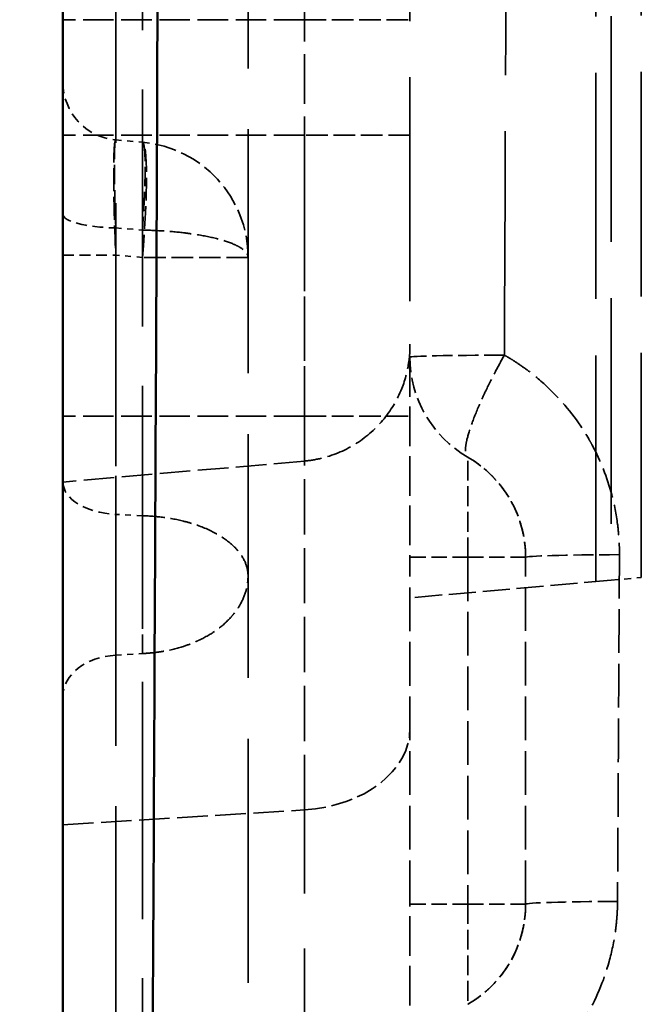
# Model space of a CAD drawing. Header units: millimetres. Extents: x 3367 to 6255, y 2001 to 4216.
# Tile 618 of 656: x 5366 to 5377, y 3879 to 3896. Entities that reach past the tile are written whole.
import ezdxf

# ---------------------------------------------------------------- set-up
doc = ezdxf.new("R2010")
doc.units = ezdxf.units.MM
doc.linetypes.add('DASHED', pattern=[0.2067, 0.1654, -0.0413])
for name, color, linetype, lineweight in [('AM_5', 3, 'Continuous', 25), ('Sichtbare Kanten(DIN)', 7, 'Continuous', 50), ('Sichtbare tangentiale Kanten(DIN)', 7, 'Continuous', 50), ('Verdeckte Kanten(DIN)', 7, 'DASHED', 35), ('Verdeckte tangentiale Kanten(DIN)', 7, 'DASHED', 35)]:
    doc.layers.add(name, color=color, linetype=linetype, lineweight=lineweight)
doc.styles.get("Standard").update_dxf_attribs({"font": 'ISOCP.SHX'})
doc.dimstyles.new('Standard$0', dxfattribs={"dimtxt": 0.18, "dimasz": 0.18, "dimexe": 0.18, "dimexo": 0.0625, "dimgap": 0.09, "dimtad": 0, "dimtih": 1, "dimtoh": 1, "dimdec": 4, "dimzin": 0, "dimdsep": 46, "dimtxsty": 'STANDARD', "dimcen": 0.09, "dimadec": 0, "dimazin": 0, "dimtfac": 1, "dimtdec": 4, "dimtofl": 0, "dimtmove": 0, "dimatfit": 3, "dimfxl": 1, "dimtolj": 1, "dimtzin": 0, "dimarcsym": 0})

# ---------------------------------------------------------------- blocks, each defined once
blk = doc.blocks.new('*D18')
at = {"layer": 'AM_5', "color": 0, "lineweight": -2, "transparency": 16777216}
for p, q in [((5366.55, 4095.878), (5343.015, 4095.878)), ((5343.195, 4094.078), (5343.195, 3447.6)), ((5343.195, 2774.028), (5343.195, 3420.506)), ((5366.55, 2772.228), (5343.015, 2772.228))]:
    blk.add_line(p, q, dxfattribs=at)
at = {"layer": 'AM_5', "color": 0, "transparency": 16777216}
for points in [[(5342.895, 4094.078), (5343.495, 4094.078), (5343.195, 4095.878)], [(5342.895, 2774.028), (5343.495, 2774.028), (5343.195, 2772.228)]]:
    blk.add_solid(points, dxfattribs=at)
at = {"layer": 'Defpoints', "color": 0, "transparency": 16777216}
for p in [(5366.612, 4095.878), (5343.195, 2772.228), (5366.612, 2772.228)]:
    blk.add_point(p, dxfattribs=at)
at = {"layer": 'AM_5', "color": 0, "transparency": 16777216, "insert": (5343.195, 3434.053), "char_height": 10, "attachment_point": 5, "rotation": 90}
blk.add_mtext('\\A1;132,5', dxfattribs=at)

msp = doc.modelspace()

# ---------------------------------------------------------------- linework, layer by layer
at = {"layer": 'Sichtbare Kanten(DIN)'}
msp.add_open_spline([(5366.61241, 3822.65187), (5366.61241, 3824.56115), (5366.61241, 3826.47042), (5366.61241, 3828.3797), (5366.61241, 3830.28897), (5366.61241, 3832.19824), (5366.61241, 3834.10751), (5366.61241, 3837.92606), (5366.61241, 3841.74459), (5366.61241, 3845.56313), (5366.61241, 3849.38166), (5366.61241, 3853.20019), (5366.61241, 3857.01873), (5366.61241, 3860.83725), (5366.61241, 3864.65578), (5366.61241, 3868.47431), (5366.61241, 3872.29284), (5366.61241, 3876.11137), (5366.61241, 3879.92989), (5366.61241, 3881.94853), (5366.61241, 3883.96718), (5366.61241, 3885.98582), (5366.61241, 3887.7857), (5366.61241, 3889.58559), (5366.61241, 3891.38548), (5366.61241, 3895.20401), (5366.61241, 3899.02254), (5366.61241, 3902.84107), (5366.61241, 3904.75034), (5366.61241, 3906.65961), (5366.61241, 3908.56888), (5366.61241, 3910.47815), (5366.61241, 3912.38744), (5366.61241, 3914.2967)], degree=3, knots=[0, 0, 0, 0, 5.72785417, 5.72785417, 5.72785417, 11.45571174, 11.45571174, 11.45571174, 22.91142418, 22.91142418, 22.91142418, 34.3670982, 34.3670982, 34.3670982, 45.82271463, 45.82271463, 45.82271463, 57.27832534, 57.27832534, 57.27832534, 63.33428533, 63.33428533, 63.33428533, 68.73398423, 68.73398423, 68.73398423, 80.18966934, 80.18966934, 80.18966934, 85.91749772, 85.91749772, 85.91749772, 91.64530574, 91.64530574, 91.64530574, 91.64530574], dxfattribs=at)
at = {"layer": 'Sichtbare tangentiale Kanten(DIN)'}
msp.add_open_spline([(5368.30196, 3914.29995), (5368.28468, 3904.86529), (5368.20657, 3884.87584), (5368.03013, 3854.32731), (5367.96246, 3833.21081), (5367.96246, 3822.65187)], degree=3, knots=[0.00000005, 0.00000005, 0.00000005, 0.00000005, 28.31102041, 59.97816308, 91.64530574, 91.64530574, 91.64530574, 91.64530574], dxfattribs=at)
at = {"layer": 'Verdeckte Kanten(DIN)', "ltscale": 25.506298}
msp.add_line((5369.81241, 2924.95889), (5369.81241, 4018.93043), dxfattribs=at)
at = {"layer": 'Verdeckte Kanten(DIN)', "ltscale": 23.512424}
msp.add_line((5376.61241, 3886.2279), (5376.61241, 3910.52799), dxfattribs=at)
at = {"layer": 'Verdeckte Kanten(DIN)', "ltscale": 0.354163}
msp.add_line((5367.52525, 3893.79811), (5367.98672, 3893.75774), dxfattribs=at)
at = {"layer": 'Verdeckte Kanten(DIN)', "ltscale": 3.192332}
msp.add_line((5370.78668, 3888.24382), (5366.61241, 3887.87866), dxfattribs=at)
at = {"layer": 'Verdeckte Kanten(DIN)', "ltscale": 4.571172}
msp.add_line((5372.61241, 3880.57799), (5372.61241, 3886.57799), dxfattribs=at)
at = {"layer": 'Verdeckte Kanten(DIN)', "ltscale": 0.739662}
msp.add_line((5376.09331, 3886.18248), (5376.61241, 3886.2279), dxfattribs=at)
at = {"layer": 'Verdeckte Kanten(DIN)', "ltscale": 2.841749}
msp.add_line((5376.09331, 3886.18248), (5372.61241, 3885.87794), dxfattribs=at)
at = {"layer": 'Verdeckte Kanten(DIN)', "ltscale": 1.13017}
msp.add_arc((5367.61241, 3894.79431), 1, 180, 265, dxfattribs=at)
at = {"layer": 'Verdeckte Kanten(DIN)', "ltscale": 2.260439}
msp.add_arc((5367.81241, 3891.76535), 2, 0, 85, dxfattribs=at)
at = {"layer": 'Verdeckte Kanten(DIN)', "ltscale": 1.595575}
for centre, start, end in [((5374.61241, 3890.04209), 180, 240), ((5372.61241, 3880.57799), 300, 0)]:
    msp.add_arc(centre, 2, start, end, dxfattribs=at)
at = {"layer": 'Verdeckte Kanten(DIN)', "ltscale": 1.5955}
msp.add_arc((5372.61241, 3886.57799), 2, 0, 59.997167, dxfattribs=at)
at = {"layer": 'Verdeckte Kanten(DIN)', "ltscale": 23.440966}
msp.add_open_spline([(5372.61241, 3914.26624), (5372.61241, 3912.2475), (5372.61241, 3910.2287), (5372.61241, 3908.20997), (5372.61241, 3906.19121), (5372.61241, 3904.17252), (5372.61241, 3902.15386), (5372.61241, 3900.13517), (5372.61241, 3898.1165), (5372.61241, 3896.09791), (5372.61241, 3894.07929), (5372.61241, 3892.06074), (5372.61241, 3890.04209)], degree=3, knots=[0.00003209, 0.00003209, 0.00003209, 0.00003209, 6.0564654, 6.0564654, 6.0564654, 12.11300565, 12.11300565, 12.11300565, 18.1696384, 18.1696384, 18.1696384, 24.22634898, 24.22634898, 24.22634898, 24.22634898], dxfattribs=at)
at = {"layer": 'Verdeckte Kanten(DIN)', "ltscale": 2.610813}
msp.add_open_spline([(5372.61241, 3890.26548), (5372.61241, 3890.25818), (5372.61241, 3890.25222), (5372.61241, 3890.2437), (5372.61241, 3890.24075), (5372.61241, 3890.23729), (5372.61241, 3890.23636), (5372.61241, 3890.23589), (5372.61241, 3890.23584), (5372.61241, 3890.23578), (5372.61241, 3890.23576), (5372.61241, 3890.23571), (5372.61241, 3890.23582), (5372.61241, 3890.23546), (5372.61241, 3890.2354), (5372.61241, 3890.23524), (5372.61241, 3890.23518), (5372.61241, 3890.23499), (5372.61241, 3890.23487), (5372.61241, 3890.23448), (5372.61241, 3890.23417), (5372.6124, 3890.2315), (5372.6124, 3890.22907), (5372.6123, 3890.20762), (5372.61193, 3890.18858), (5372.60936, 3890.1124), (5372.60495, 3890.05528), (5372.57749, 3889.82693), (5372.53443, 3889.65659), (5372.39123, 3889.29655), (5372.27777, 3889.10777), (5372.00208, 3888.78182), (5371.83676, 3888.64023), (5371.47445, 3888.41855), (5371.27265, 3888.33628), (5370.974, 3888.26658), (5370.88054, 3888.25155), (5370.78672, 3888.24334)], degree=3, knots=[0.214762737, 0.214762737, 0.214762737, 0.214762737, 0.231800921, 0.231800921, 0.246281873, 0.246281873, 0.25714164, 0.25714164, 0.259177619, 0.259177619, 0.259941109, 0.259941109, 0.260655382, 0.260655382, 0.260744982, 0.260744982, 0.260790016, 0.260790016, 0.260835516, 0.260835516, 0.260927, 0.260927, 0.261647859, 0.261647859, 0.267361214, 0.267361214, 0.284515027, 0.284515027, 0.336358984, 0.336358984, 0.400755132, 0.400755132, 0.464430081, 0.464430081, 0.528180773, 0.528180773, 0.55643506, 0.55643506, 0.55643506, 0.55643506], dxfattribs=at)
at = {"layer": 'Verdeckte Kanten(DIN)', "ltscale": 4.143844}
for points, knots in [([(5372.61241, 3890.04209), (5372.61241, 3890.04188), (5372.61241, 3890.04167), (5372.61241, 3890.041), (5372.61241, 3890.04034), (5372.61241, 3890.03922), (5372.61241, 3890.03775), (5372.61241, 3890.03483), (5372.61241, 3890.03054), (5372.61241, 3890.02483), (5372.61241, 3890.01342), (5372.61241, 3889.99632), (5372.61241, 3889.97386), (5372.61241, 3889.92894), (5372.61241, 3889.86256), (5372.61241, 3889.77561), (5372.61241, 3889.63891), (5372.61241, 3889.45126), (5372.61241, 3889.22214), (5372.61241, 3889.16041), (5372.61241, 3889.09561), (5372.61241, 3889.02786), (5372.61241, 3888.7295), (5372.61241, 3888.37415), (5372.61241, 3887.98636), (5372.61241, 3887.95885), (5372.61241, 3887.93118), (5372.61241, 3887.90336), (5372.61241, 3887.48329), (5372.61241, 3887.02812), (5372.61241, 3886.57799)], [0, 0, 0, 0, 0.08497034, 0.08497034, 0.08497034, 0.1699453, 0.1699453, 0.1699453, 0.33991616, 0.33991616, 0.33991616, 0.67997942, 0.67997942, 0.67997942, 1.36038747, 1.36038747, 1.36038747, 2.43016543, 2.43016543, 2.43016543, 2.71834726, 2.71834726, 2.71834726, 3.98755015, 3.98755015, 3.98755015, 4.07757585, 4.07757585, 4.07757585, 5.43676382, 5.43676382, 5.43676382, 5.43676382]), ([(5372.61241, 3877.11389), (5372.61241, 3877.1141), (5372.61241, 3877.11431), (5372.61241, 3877.11498), (5372.61241, 3877.11564), (5372.61241, 3877.11677), (5372.61241, 3877.11823), (5372.61241, 3877.12115), (5372.61241, 3877.12544), (5372.61241, 3877.13115), (5372.61241, 3877.14256), (5372.61241, 3877.15966), (5372.61241, 3877.18212), (5372.61241, 3877.22704), (5372.61241, 3877.29342), (5372.61241, 3877.38037), (5372.61241, 3877.51707), (5372.61241, 3877.70472), (5372.61241, 3877.93385), (5372.61241, 3877.99557), (5372.61241, 3878.06037), (5372.61241, 3878.12812), (5372.61241, 3878.42648), (5372.61241, 3878.78183), (5372.61241, 3879.16962), (5372.61241, 3879.19713), (5372.61241, 3879.2248), (5372.61241, 3879.25262), (5372.61241, 3879.67269), (5372.61241, 3880.12786), (5372.61241, 3880.57799)], [0, 0, 0, 0, 0.08497034, 0.08497034, 0.08497034, 0.1699453, 0.1699453, 0.1699453, 0.33991616, 0.33991616, 0.33991616, 0.67997942, 0.67997942, 0.67997942, 1.36038747, 1.36038747, 1.36038747, 2.43016545, 2.43016545, 2.43016545, 2.71834726, 2.71834726, 2.71834726, 3.98755017, 3.98755017, 3.98755017, 4.07757585, 4.07757585, 4.07757585, 5.43676383, 5.43676383, 5.43676383, 5.43676383])]:
    msp.add_open_spline(points, degree=3, knots=knots, dxfattribs=at)
at = {"layer": 'Verdeckte Kanten(DIN)', "ltscale": 1.637458}
msp.add_open_spline([(5374.61241, 3886.57799), (5374.61219, 3886.59993), (5374.61198, 3886.62187), (5374.6113, 3886.64379), (5374.61062, 3886.66571), (5374.60948, 3886.68762), (5374.60799, 3886.70951), (5374.60502, 3886.75328), (5374.60065, 3886.79694), (5374.59486, 3886.84041), (5374.58327, 3886.92734), (5374.56595, 3887.01347), (5374.54312, 3887.09811), (5374.50319, 3887.24617), (5374.44642, 3887.3897), (5374.37424, 3887.52446), (5374.36396, 3887.54365), (5374.35337, 3887.56267), (5374.34246, 3887.58151), (5374.26042, 3887.72319), (5374.1608, 3887.85434), (5374.0472, 3887.97131), (5374.03965, 3887.97909), (5374.03204, 3887.9868), (5374.02436, 3887.99445), (5373.9628, 3888.05582), (5373.8973, 3888.11308), (5373.82843, 3888.1658), (5373.794, 3888.19215), (5373.75873, 3888.21737), (5373.72273, 3888.24145), (5373.70473, 3888.25349), (5373.68655, 3888.26525), (5373.66815, 3888.27663), (5373.64975, 3888.28801), (5373.63112, 3888.299), (5373.61249, 3888.30999)], degree=3, knots=[0, 0, 0, 0, 0.06718068, 0.06718068, 0.06718068, 0.13436158, 0.13436158, 0.13436158, 0.26872803, 0.26872803, 0.26872803, 0.53749278, 0.53749278, 0.53749278, 1.00762874, 1.00762874, 1.00762874, 1.07459627, 1.07459627, 1.07459627, 1.57840964, 1.57840964, 1.57840964, 1.61189294, 1.61189294, 1.61189294, 1.88055676, 1.88055676, 1.88055676, 2.01486193, 2.01486193, 2.01486193, 2.0820218, 2.0820218, 2.0820218, 2.14919054, 2.14919054, 2.14919054, 2.14919054], dxfattribs=at)
at = {"layer": 'Verdeckte Kanten(DIN)', "ltscale": 0.00236}
msp.add_open_spline([(5370.78672, 3888.24334), (5370.78672, 3888.24334), (5370.78672, 3888.24334), (5370.78672, 3888.24334), (5370.78672, 3888.24334), (5370.78672, 3888.24334), (5370.78672, 3888.24334)], degree=3, knots=[0.499848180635, 0.499848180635, 0.499848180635, 0.499848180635, 0.500023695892, 0.500023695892, 0.500023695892, 0.500030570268, 0.500030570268, 0.500030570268, 0.500030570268], dxfattribs=at)
at = {"layer": 'Verdeckte Kanten(DIN)', "ltscale": 4.572536}
msp.add_open_spline([(5374.61241, 3880.57799), (5374.61241, 3881.57798), (5374.61241, 3882.57796), (5374.61241, 3883.57797), (5374.61241, 3883.798), (5374.61241, 3884.01803), (5374.61241, 3884.23806), (5374.61241, 3885.01803), (5374.61241, 3885.79801), (5374.61241, 3886.57799)], degree=3, knots=[0, 0, 0, 0, 3.00089623, 3.00089623, 3.00089623, 3.66118864, 3.66118864, 3.66118864, 6.00179025, 6.00179025, 6.00179025, 6.00179025], dxfattribs=at)
at = {"layer": 'Verdeckte Kanten(DIN)', "ltscale": 1.630023}
msp.add_open_spline([(5373.61238, 3878.84593), (5373.63082, 3878.85681), (5373.64926, 3878.86769), (5373.66748, 3878.87896), (5373.68583, 3878.8903), (5373.70396, 3878.90204), (5373.72191, 3878.91406), (5373.75782, 3878.93811), (5373.793, 3878.96331), (5373.82736, 3878.98964), (5373.89609, 3879.04232), (5373.96151, 3879.09958), (5374.02314, 3879.16097), (5374.13912, 3879.2765), (5374.24167, 3879.40668), (5374.32659, 3879.54767), (5374.3318, 3879.55632), (5374.33694, 3879.56501), (5374.34202, 3879.57375), (5374.42737, 3879.72053), (5374.49394, 3879.87883), (5374.53953, 3880.04302), (5374.54088, 3880.0479), (5374.54222, 3880.05279), (5374.54354, 3880.05768), (5374.56637, 3880.1424), (5374.58359, 3880.22862), (5374.59508, 3880.31562), (5374.60082, 3880.35911), (5374.60513, 3880.40279), (5374.60806, 3880.44655), (5374.60953, 3880.46843), (5374.61065, 3880.49034), (5374.61132, 3880.51225), (5374.61199, 3880.53416), (5374.6122, 3880.55608), (5374.61241, 3880.57799)], degree=3, knots=[0.0004648, 0.0004648, 0.0004648, 0.0004648, 0.06688101, 0.06688101, 0.06688101, 0.13377698, 0.13377698, 0.13377698, 0.26759874, 0.26759874, 0.26759874, 0.53527226, 0.53527226, 0.53527226, 1.03904406, 1.03904406, 1.03904406, 1.06994736, 1.06994736, 1.06994736, 1.58946895, 1.58946895, 1.58946895, 1.60492053, 1.60492053, 1.60492053, 1.87243169, 1.87243169, 1.87243169, 2.00615435, 2.00615435, 2.00615435, 2.07302027, 2.07302027, 2.07302027, 2.13989384, 2.13989384, 2.13989384, 2.13989384], dxfattribs=at)
at = {"layer": 'Verdeckte tangentiale Kanten(DIN)', "ltscale": 24.794287}
msp.add_line((5367.98672, 3839.32133), (5367.98672, 4018.6956), dxfattribs=at)
at = {"layer": 'Verdeckte tangentiale Kanten(DIN)', "ltscale": 25.227581}
msp.add_line((5367.52525, 4017.85299), (5367.52525, 3287.81725), dxfattribs=at)
at = {"layer": 'Verdeckte tangentiale Kanten(DIN)', "ltscale": 23.645506}
msp.add_line((5375.82637, 3886.15913), (5375.82637, 3910.59676), dxfattribs=at)
at = {"layer": 'Verdeckte tangentiale Kanten(DIN)', "ltscale": 23.600311}
msp.add_line((5376.09331, 3910.57341), (5376.09331, 3886.18248), dxfattribs=at)
at = {"layer": 'Verdeckte tangentiale Kanten(DIN)', "ltscale": 3.192367}
for p, q in [((5370.78672, 3895.87798), (5366.61241, 3895.87798)), ((5370.78672, 3893.87798), (5366.61241, 3893.87798)), ((5370.78672, 3889.02175), (5366.61241, 3889.02175)), ((5366.61241, 3881.95069), (5370.78672, 3882.20892))]:
    msp.add_line(p, q, dxfattribs=at)
at = {"layer": 'Verdeckte tangentiale Kanten(DIN)', "ltscale": 5.223511}
msp.add_line((5370.78672, 3889.02175), (5370.78672, 3895.87798), dxfattribs=at)
at = {"layer": 'Verdeckte tangentiale Kanten(DIN)', "ltscale": 2.260439}
for p, q in [((5370.78672, 3895.87798), (5372.61241, 3895.87798)), ((5372.61241, 3893.87798), (5370.78672, 3893.87798)), ((5370.78672, 3889.02175), (5372.61241, 3889.02175))]:
    msp.add_line(p, q, dxfattribs=at)
at = {"layer": 'Verdeckte tangentiale Kanten(DIN)', "ltscale": 0.353479}
msp.add_line((5367.52524, 3892.27602), (5367.98672, 3892.2392), dxfattribs=at)
at = {"layer": 'Verdeckte tangentiale Kanten(DIN)', "ltscale": 0.354163}
msp.add_line((5367.98672, 3891.76535), (5367.52525, 3891.80573), dxfattribs=at)
at = {"layer": 'Verdeckte tangentiale Kanten(DIN)', "ltscale": 5.76515}
msp.add_line((5370.78672, 3882.20892), (5370.78672, 3889.02175), dxfattribs=at)
at = {"layer": 'Verdeckte tangentiale Kanten(DIN)', "ltscale": 0.352825}
for p, q in [((5367.98672, 3887.29753), (5367.52525, 3887.32017)), ((5367.52525, 3884.88559), (5367.98672, 3884.91413))]:
    msp.add_line(p, q, dxfattribs=at)
at = {"layer": 'Verdeckte tangentiale Kanten(DIN)', "ltscale": 1.595575}
for p, q in [((5373.61241, 3886.57799), (5372.61241, 3886.57799)), ((5374.61241, 3886.57799), (5373.61241, 3886.57799)), ((5373.61241, 3880.57799), (5372.61241, 3880.57799)), ((5374.61241, 3880.57799), (5373.61241, 3880.57799))]:
    msp.add_line(p, q, dxfattribs=at)
at = {"layer": 'Verdeckte tangentiale Kanten(DIN)', "ltscale": 4.571172}
msp.add_line((5373.61241, 3886.57799), (5373.61241, 3880.57799), dxfattribs=at)
at = {"layer": 'Verdeckte tangentiale Kanten(DIN)', "ltscale": 23.048033}
msp.add_line((5370.78672, 3856.94385), (5370.78672, 3882.20892), dxfattribs=at)
at = {"layer": 'Verdeckte tangentiale Kanten(DIN)', "ltscale": 2.381837}
msp.add_ellipse((5367.81241, 3891.76535), major_axis=(0.17431, 1.99239), ratio=0.08682658, start_param=4.7199853, end_param=6.2831853, dxfattribs=at)
at = {"layer": 'Verdeckte tangentiale Kanten(DIN)', "ltscale": 1.130162}
msp.add_ellipse((5367.61241, 3892.51117), major_axis=(-1, 0), ratio=0.23604515, start_param=0, end_param=1.48352022, dxfattribs=at)
at = {"layer": 'Verdeckte tangentiale Kanten(DIN)', "ltscale": 1.13017}
for centre, ratio, start_param, end_param in [((5367.61241, 3891.80573), 0.00001, 0.00141515, 1.48355116), ((5367.61241, 3887.87885), 0.56081421, 0, 1.48352986), ((5367.61241, 3884.18117), 0.70710678, 4.79965544, 6.28318531)]:
    msp.add_ellipse(centre, major_axis=(-1, 0), ratio=ratio, start_param=start_param, end_param=end_param, dxfattribs=at)
at = {"layer": 'Verdeckte tangentiale Kanten(DIN)', "ltscale": 2.260439}
for centre, ratio, start_param, end_param in [((5367.81241, 3891.76535), 0.00001, 0, 1.48352989), ((5370.61241, 3883.61776), 0.70710678, 4.79965544, 6.28318531)]:
    msp.add_ellipse(centre, major_axis=(2, 0), ratio=ratio, start_param=start_param, end_param=end_param, dxfattribs=at)
at = {"layer": 'Verdeckte tangentiale Kanten(DIN)', "ltscale": 2.111701}
msp.add_ellipse((5374.61255, 3890.04209), major_axis=(-2.00014, 0), ratio=0.01729883, start_param=4.89743004, end_param=6.28325023, dxfattribs=at)
at = {"layer": 'Verdeckte tangentiale Kanten(DIN)', "ltscale": 2.103664}
msp.add_ellipse((5376.61241, 3886.57799), major_axis=(-2, 0), ratio=0.02365092, start_param=4.90254268, end_param=6.28318531, dxfattribs=at)
at = {"layer": 'Verdeckte tangentiale Kanten(DIN)', "ltscale": 2.078283}
msp.add_ellipse((5376.61241, 3880.57799), major_axis=(-2, 0), ratio=0.02507797, start_param=4.91919959, end_param=6.28318531, dxfattribs=at)
at = {"layer": 'Verdeckte tangentiale Kanten(DIN)', "ltscale": 23.421543}
msp.add_open_spline([(5374.24465, 3890.07609), (5374.24646, 3890.48703), (5374.24825, 3890.89808), (5374.25003, 3891.30922), (5374.26652, 3895.13091), (5374.28156, 3898.96155), (5374.29517, 3902.78106), (5374.30884, 3906.61766), (5374.32106, 3910.44296), (5374.33189, 3914.28019)], degree=3, knots=[0.000002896, 0.000002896, 0.000002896, 0.000002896, 0.050940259, 0.050940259, 0.050940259, 0.524410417, 0.524410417, 0.524410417, 0.999999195, 0.999999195, 0.999999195, 0.999999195], dxfattribs=at)
at = {"layer": 'Verdeckte tangentiale Kanten(DIN)', "ltscale": 10.010851}
msp.add_open_spline([(5370.78672, 3895.87798), (5370.78672, 3896.08607), (5370.78672, 3896.29417), (5370.78672, 3896.50197), (5370.78672, 3896.83974), (5370.78672, 3897.17679), (5370.78672, 3897.50964), (5370.78672, 3897.58635), (5370.78672, 3897.66284), (5370.78672, 3897.73907), (5370.78672, 3898.19695), (5370.78672, 3898.6454), (5370.78672, 3899.07874), (5370.78672, 3899.22325), (5370.78672, 3899.36607), (5370.78672, 3899.507), (5370.78672, 3899.85925), (5370.78672, 3900.19975), (5370.78672, 3900.52496), (5370.78672, 3900.72007), (5370.78672, 3900.90968), (5370.78672, 3901.09313), (5370.78672, 3901.33776), (5370.78672, 3901.57145), (5370.78673, 3901.79268), (5370.78673, 3902.0139), (5370.78673, 3902.22266), (5370.78673, 3902.41775), (5370.78673, 3902.56405), (5370.78672, 3902.70271), (5370.78672, 3902.83313), (5370.78672, 3903.05056), (5370.78672, 3903.24509), (5370.78672, 3903.41473), (5370.78672, 3903.48262), (5370.78672, 3903.5465), (5370.78673, 3903.60629), (5370.78675, 3903.78554), (5370.7868, 3903.92805), (5370.7868, 3904.03251), (5370.7868, 3904.12538), (5370.78677, 3904.18812), (5370.78674, 3904.21956), (5370.78673, 3904.23527), (5370.78672, 3904.24318), (5370.78672, 3904.24318)], degree=3, knots=[0, 0, 0, 0, 0.04761018, 0.04761018, 0.04761018, 0.12499593, 0.12499593, 0.12499593, 0.14283054, 0.14283054, 0.14283054, 0.24995185, 0.24995185, 0.24995185, 0.28567346, 0.28567346, 0.28567346, 0.37495974, 0.37495974, 0.37495974, 0.42852665, 0.42852665, 0.42852665, 0.49995811, 0.49995811, 0.49995811, 0.571388, 0.571388, 0.571388, 0.62495432, 0.62495432, 0.62495432, 0.71425542, 0.71425542, 0.71425542, 0.74999098, 0.74999098, 0.74999098, 0.85712678, 0.85712678, 0.85712678, 0.95237559, 0.95237559, 0.95237559, 1, 1, 1, 1], dxfattribs=at)
at = {"layer": 'Verdeckte tangentiale Kanten(DIN)', "ltscale": 6.74071}
msp.add_open_spline([(5370.78672, 3893.87798), (5370.78672, 3893.78591), (5370.78672, 3893.69378), (5370.78672, 3893.60174), (5370.78672, 3893.50978), (5370.78672, 3893.4179), (5370.78672, 3893.32614), (5370.78672, 3893.232), (5370.78673, 3893.13797), (5370.78673, 3893.04409), (5370.78674, 3892.9557), (5370.78674, 3892.86746), (5370.78674, 3892.7795), (5370.78676, 3892.41923), (5370.78676, 3892.06378), (5370.78676, 3891.72287), (5370.78676, 3891.62548), (5370.78675, 3891.52927), (5370.78675, 3891.43444), (5370.78674, 3891.19673), (5370.78673, 3890.96762), (5370.78673, 3890.74889), (5370.78672, 3890.44191), (5370.78672, 3890.15534), (5370.78672, 3889.8947), (5370.78672, 3889.74561), (5370.78672, 3889.60501), (5370.78672, 3889.47357), (5370.78672, 3889.37505), (5370.78672, 3889.28168), (5370.78672, 3889.19379), (5370.78672, 3888.98887), (5370.78672, 3888.81383), (5370.78672, 3888.67255), (5370.78672, 3888.55148), (5370.78672, 3888.4552), (5370.78672, 3888.38482), (5370.78672, 3888.37308), (5370.78672, 3888.36206), (5370.78672, 3888.35177), (5370.78672, 3888.2799), (5370.78672, 3888.24334), (5370.78672, 3888.24334)], degree=3, knots=[0, 0, 0, 0, 0.015738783, 0.015738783, 0.015738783, 0.031462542, 0.031462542, 0.031462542, 0.047593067, 0.047593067, 0.047593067, 0.062783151, 0.062783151, 0.062783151, 0.125004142, 0.125004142, 0.125004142, 0.142779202, 0.142779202, 0.142779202, 0.187334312, 0.187334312, 0.187334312, 0.249866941, 0.249866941, 0.249866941, 0.285634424, 0.285634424, 0.285634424, 0.312445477, 0.312445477, 0.312445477, 0.374960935, 0.374960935, 0.374960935, 0.428536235, 0.428536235, 0.428536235, 0.437472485, 0.437472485, 0.437472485, 0.499848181, 0.499848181, 0.499848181, 0.499848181], dxfattribs=at)
at = {"layer": 'Verdeckte tangentiale Kanten(DIN)', "ltscale": 2.388947}
msp.add_open_spline([(5367.52525, 3893.79811), (5367.51023, 3893.79943), (5367.48827, 3893.61552), (5367.48827, 3892.85312), (5367.51023, 3892.15573), (5367.52525, 3891.80573)], degree=3, dxfattribs=at)
at = {"layer": 'Verdeckte tangentiale Kanten(DIN)', "ltscale": 2.02492}
msp.add_open_spline([(5367.52525, 3893.79812), (5367.51791, 3893.79876), (5367.50652, 3893.72903), (5367.49962, 3893.41635), (5367.50608, 3892.91845), (5367.51763, 3892.49625), (5367.52525, 3892.27602)], degree=3, knots=[0, 0, 0, 0, 0.64975693, 1.29951386, 1.97849828, 2.65748208, 2.65748208, 2.65748208, 2.65748208], dxfattribs=at)
at = {"layer": 'Verdeckte tangentiale Kanten(DIN)', "ltscale": 2.018419}
msp.add_open_spline([(5367.98672, 3893.75774), (5367.99528, 3893.75699), (5368.01037, 3893.73163), (5368.0259, 3893.62339), (5368.03382, 3893.4488), (5368.03383, 3893.21411), (5368.02593, 3892.92766), (5368.01042, 3892.59984), (5367.99534, 3892.36109), (5367.98678, 3892.2392)], degree=3, knots=[0, 0, 0, 0, 0.3779216, 0.75584319, 1.13376475, 1.51168629, 1.88960782, 2.26752932, 2.6454508, 2.6454508, 2.6454508, 2.6454508], dxfattribs=at)
at = {"layer": 'Verdeckte tangentiale Kanten(DIN)', "ltscale": 4.151223}
msp.add_open_spline([(5367.52525, 3892.27605), (5367.52525, 3891.84339), (5367.52525, 3891.41533), (5367.52525, 3890.99357), (5367.52525, 3890.90007), (5367.52525, 3890.80688), (5367.52525, 3890.71401), (5367.52525, 3890.3767), (5367.52525, 3890.04382), (5367.52525, 3889.71608), (5367.52525, 3889.29807), (5367.52525, 3888.88841), (5367.52525, 3888.48832), (5367.52525, 3888.08856), (5367.52525, 3887.69835), (5367.52525, 3887.32017)], degree=3, knots=[24.01025007, 24.01025007, 24.01025007, 24.01025007, 25.34540583, 25.34540583, 25.34540583, 25.64139686, 25.64139686, 25.64139686, 26.7164684, 26.7164684, 26.7164684, 28.08760199, 28.08760199, 28.08760199, 29.45756991, 29.45756991, 29.45756991, 29.45756991], dxfattribs=at)
at = {"layer": 'Verdeckte tangentiale Kanten(DIN)', "ltscale": 2.260217}
msp.add_open_spline([(5367.98678, 3892.2392), (5368.09507, 3892.23694), (5368.20262, 3892.23255), (5368.30871, 3892.22608), (5368.44175, 3892.21796), (5368.57266, 3892.20652), (5368.69703, 3892.19195), (5368.771, 3892.18329), (5368.84265, 3892.17352), (5368.91136, 3892.16276), (5369.04956, 3892.14113), (5369.1758, 3892.11555), (5369.28698, 3892.08669), (5369.39811, 3892.05785), (5369.49421, 3892.02573), (5369.57274, 3891.99112), (5369.61184, 3891.97389), (5369.64655, 3891.95604), (5369.67643, 3891.93775), (5369.72659, 3891.90703), (5369.76309, 3891.87503), (5369.7855, 3891.84282), (5369.80338, 3891.81712), (5369.8124, 3891.79125), (5369.81241, 3891.76538)], degree=3, knots=[0, 0, 0, 0, 0.11111008, 0.11111008, 0.11111008, 0.25045292, 0.25045292, 0.25045292, 0.33333025, 0.33333025, 0.33333025, 0.50003822, 0.50003822, 0.50003822, 0.66666358, 0.66666358, 0.66666358, 0.74962054, 0.74962054, 0.74962054, 0.88888786, 0.88888786, 0.88888786, 1, 1, 1, 1], dxfattribs=at)
at = {"layer": 'Verdeckte tangentiale Kanten(DIN)', "ltscale": 2.275669}
msp.add_open_spline([(5374.24454, 3890.0761), (5374.19119, 3889.98084), (5374.13953, 3889.88544), (5374.08986, 3889.79051), (5374.02758, 3889.67147), (5373.96839, 3889.55301), (5373.91441, 3889.43907), (5373.88229, 3889.37127), (5373.85201, 3889.30507), (5373.82383, 3889.24109), (5373.76719, 3889.11247), (5373.71901, 3888.99283), (5373.68047, 3888.88516), (5373.64194, 3888.7775), (5373.61303, 3888.68179), (5373.59458, 3888.60059), (5373.5854, 3888.56019), (5373.57881, 3888.52342), (5373.57496, 3888.49071), (5373.56848, 3888.43575), (5373.56973, 3888.39232), (5373.57826, 3888.36119), (5373.58506, 3888.33636), (5373.59645, 3888.31925), (5373.61241, 3888.31004)], degree=3, knots=[0.000002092, 0.000002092, 0.000002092, 0.000002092, 0.111115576, 0.111115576, 0.111115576, 0.250438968, 0.250438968, 0.250438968, 0.333346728, 0.333346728, 0.333346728, 0.500014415, 0.500014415, 0.500014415, 0.666680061, 0.666680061, 0.666680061, 0.749584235, 0.749584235, 0.749584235, 0.888893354, 0.888893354, 0.888893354, 1, 1, 1, 1], dxfattribs=at)
at = {"layer": 'Verdeckte tangentiale Kanten(DIN)', "ltscale": 3.202469}
msp.add_open_spline([(5374.2446, 3890.07603), (5374.28191, 3890.05423), (5374.3192, 3890.03243), (5374.35603, 3890.00986), (5374.39286, 3889.98728), (5374.42923, 3889.96392), (5374.46523, 3889.93999), (5374.53723, 3889.89212), (5374.60773, 3889.84197), (5374.67652, 3889.78954), (5374.8141, 3889.68466), (5374.94483, 3889.57064), (5375.06783, 3889.44848), (5375.31357, 3889.20441), (5375.52843, 3888.92785), (5375.70275, 3888.6272), (5375.72448, 3888.58971), (5375.74558, 3888.55185), (5375.76605, 3888.51364), (5375.90976, 3888.24534), (5376.02232, 3887.95909), (5376.10092, 3887.6635), (5376.14585, 3887.49453), (5376.17968, 3887.32252), (5376.20199, 3887.14882), (5376.21315, 3887.06199), (5376.22143, 3886.97474), (5376.22693, 3886.88727), (5376.22968, 3886.84354), (5376.23174, 3886.79976), (5376.23286, 3886.75595), (5376.23399, 3886.71213), (5376.23419, 3886.66829), (5376.23439, 3886.62444)], degree=3, knots=[0, 0, 0, 0, 0.13169035, 0.13169035, 0.13169035, 0.26339943, 0.26339943, 0.26339943, 0.5268513, 0.5268513, 0.5268513, 1.05378494, 1.05378494, 1.05378494, 2.1065434, 2.1065434, 2.1065434, 2.23779886, 2.23779886, 2.23779886, 3.15946479, 3.15946479, 3.15946479, 3.68631715, 3.68631715, 3.68631715, 3.94969516, 3.94969516, 3.94969516, 4.08137438, 4.08137438, 4.08137438, 4.21304931, 4.21304931, 4.21304931, 4.21304931], dxfattribs=at)
at = {"layer": 'Verdeckte tangentiale Kanten(DIN)', "ltscale": 2.072808}
for points, knots in [([(5373.61241, 3886.57799), (5373.61223, 3886.60633), (5373.6121, 3886.63467), (5373.612, 3886.66299), (5373.61189, 3886.6913), (5373.61183, 3886.71958), (5373.61179, 3886.7478), (5373.6117, 3886.80421), (5373.61172, 3886.86037), (5373.6118, 3886.91597), (5373.61194, 3887.02717), (5373.61228, 3887.13613), (5373.61236, 3887.24083), (5373.61238, 3887.26296), (5373.61239, 3887.2849), (5373.61238, 3887.30663), (5373.61231, 3887.49042), (5373.61243, 3887.65938), (5373.61241, 3887.80273), (5373.61241, 3887.83674), (5373.6124, 3887.8693), (5373.61237, 3887.90034), (5373.61228, 3888.01563), (5373.61236, 3888.10977), (5373.61241, 3888.17819), (5373.61241, 3888.18743), (5373.61242, 3888.1962), (5373.61242, 3888.2045), (5373.61243, 3888.2352), (5373.61219, 3888.25951), (5373.61202, 3888.27698), (5373.61191, 3888.28807), (5373.61183, 3888.29639), (5373.61187, 3888.30201), (5373.61189, 3888.30481), (5373.61193, 3888.30694), (5373.61202, 3888.30818), (5373.61211, 3888.30941), (5373.61223, 3888.30974), (5373.61241, 3888.31004)], [0, 0, 0, 0, 0.08506716, 0.08506716, 0.08506716, 0.17010803, 0.17010803, 0.17010803, 0.34012898, 0.34012898, 0.34012898, 0.68020715, 0.68020715, 0.68020715, 0.75209696, 0.75209696, 0.75209696, 1.35998958, 1.35998958, 1.35998958, 1.50419392, 1.50419392, 1.50419392, 2.03978233, 2.03978233, 2.03978233, 2.11209687, 2.11209687, 2.11209687, 2.37984006, 2.37984006, 2.37984006, 2.54988025, 2.54988025, 2.54988025, 2.6349293, 2.6349293, 2.6349293, 2.71999982, 2.71999982, 2.71999982, 2.71999982]), ([(5373.61241, 3880.57799), (5373.61223, 3880.54966), (5373.6121, 3880.52131), (5373.612, 3880.49299), (5373.61189, 3880.46468), (5373.61183, 3880.4364), (5373.61179, 3880.40819), (5373.6117, 3880.35177), (5373.61172, 3880.29562), (5373.6118, 3880.24002), (5373.61194, 3880.12881), (5373.61228, 3880.01985), (5373.61236, 3879.91516), (5373.61238, 3879.89302), (5373.61239, 3879.87108), (5373.61238, 3879.84935), (5373.61231, 3879.66557), (5373.61243, 3879.4966), (5373.61241, 3879.35325), (5373.61241, 3879.31924), (5373.6124, 3879.28668), (5373.61237, 3879.25564), (5373.61228, 3879.14036), (5373.61236, 3879.04621), (5373.61241, 3878.97779), (5373.61241, 3878.96855), (5373.61242, 3878.95978), (5373.61242, 3878.95149), (5373.61243, 3878.92078), (5373.61219, 3878.89647), (5373.61202, 3878.87901), (5373.61191, 3878.86792), (5373.61183, 3878.85959), (5373.61187, 3878.85398), (5373.61189, 3878.85117), (5373.61193, 3878.84904), (5373.61202, 3878.84781), (5373.61211, 3878.84658), (5373.61223, 3878.84624), (5373.61241, 3878.84594)], [0, 0, 0, 0, 0.08506716, 0.08506716, 0.08506716, 0.17010803, 0.17010803, 0.17010803, 0.34012898, 0.34012898, 0.34012898, 0.68020715, 0.68020715, 0.68020715, 0.75209696, 0.75209696, 0.75209696, 1.35998958, 1.35998958, 1.35998958, 1.50419392, 1.50419392, 1.50419392, 2.03978233, 2.03978233, 2.03978233, 2.11209687, 2.11209687, 2.11209687, 2.37984006, 2.37984006, 2.37984006, 2.54988026, 2.54988026, 2.54988026, 2.6349293, 2.6349293, 2.6349293, 2.71999982, 2.71999982, 2.71999982, 2.71999982])]:
    msp.add_open_spline(points, degree=3, knots=knots, dxfattribs=at)
at = {"layer": 'Verdeckte tangentiale Kanten(DIN)', "ltscale": 2.019788}
msp.add_open_spline([(5367.52525, 3887.32017), (5367.52522, 3887.29714), (5367.5252, 3887.27409), (5367.52518, 3887.25064), (5367.52517, 3887.22719), (5367.52516, 3887.20334), (5367.52515, 3887.17922), (5367.52514, 3887.13096), (5367.52515, 3887.0816), (5367.52517, 3887.03127), (5367.5252, 3886.94085), (5367.52525, 3886.84731), (5367.52525, 3886.75163), (5367.52525, 3886.74074), (5367.52525, 3886.72982), (5367.52525, 3886.71887), (5367.52525, 3886.52667), (5367.52524, 3886.32674), (5367.52524, 3886.12867), (5367.52524, 3886.10612), (5367.52525, 3886.08359), (5367.52525, 3886.0611), (5367.52525, 3885.85233), (5367.52525, 3885.64686), (5367.52525, 3885.45567), (5367.52525, 3885.44537), (5367.52525, 3885.43511), (5367.52525, 3885.4249), (5367.52524, 3885.32496), (5367.52521, 3885.2292), (5367.5252, 3885.13884), (5367.52519, 3885.09368), (5367.52519, 3885.04987), (5367.5252, 3885.0076), (5367.5252, 3884.98647), (5367.52521, 3884.96573), (5367.52522, 3884.94538), (5367.52522, 3884.9352), (5367.52522, 3884.92512), (5367.52523, 3884.91517), (5367.52524, 3884.90522), (5367.52524, 3884.8954), (5367.52525, 3884.88559)], degree=3, knots=[0, 0, 0, 0, 0.08280284, 0.08280284, 0.08280284, 0.16561333, 0.16561333, 0.16561333, 0.33125869, 0.33125869, 0.33125869, 0.6288133, 0.6288133, 0.6288133, 0.66268468, 0.66268468, 0.66268468, 1.2576266, 1.2576266, 1.2576266, 1.32536804, 1.32536804, 1.32536804, 1.95418064, 1.95418064, 1.95418064, 1.98805271, 1.98805271, 1.98805271, 2.31949067, 2.31949067, 2.31949067, 2.48512103, 2.48512103, 2.48512103, 2.56792597, 2.56792597, 2.56792597, 2.60932937, 2.60932937, 2.60932937, 2.65073467, 2.65073467, 2.65073467, 2.65073467], dxfattribs=at)
at = {"layer": 'Verdeckte tangentiale Kanten(DIN)', "ltscale": 1.977311}
msp.add_open_spline([(5367.98672, 3884.91413), (5367.98672, 3884.97846), (5367.98672, 3885.04743), (5367.98673, 3885.1208), (5367.98673, 3885.12429), (5367.98673, 3885.12778), (5367.98673, 3885.13128), (5367.98675, 3885.28416), (5367.98675, 3885.4562), (5367.98672, 3885.63676), (5367.98667, 3885.91268), (5367.98666, 3886.20776), (5367.98672, 3886.49654), (5367.98672, 3886.49866), (5367.98672, 3886.50078), (5367.98672, 3886.5029), (5367.98675, 3886.69182), (5367.98675, 3886.87777), (5367.98673, 3887.04908), (5367.98673, 3887.05301), (5367.98673, 3887.05693), (5367.98673, 3887.06084), (5367.98672, 3887.14321), (5367.98672, 3887.22221), (5367.98672, 3887.29753)], degree=3, knots=[0, 0, 0, 0, 0.1060749, 0.1060749, 0.1060749, 0.11111111, 0.11111111, 0.11111111, 0.33086467, 0.33086467, 0.33086467, 0.66666667, 0.66666667, 0.66666667, 0.66913533, 0.66913533, 0.66913533, 0.88888889, 0.88888889, 0.88888889, 0.8939251, 0.8939251, 0.8939251, 1, 1, 1, 1], dxfattribs=at)
at = {"layer": 'Verdeckte tangentiale Kanten(DIN)', "ltscale": 2.261326}
msp.add_open_spline([(5369.81241, 3886.25737), (5369.81241, 3886.31505), (5369.80339, 3886.37277), (5369.78552, 3886.43015), (5369.76311, 3886.50209), (5369.7266, 3886.57357), (5369.67642, 3886.64214), (5369.64656, 3886.68295), (5369.61187, 3886.72273), (5369.57279, 3886.7611), (5369.49425, 3886.83824), (5369.39813, 3886.90967), (5369.28696, 3886.97349), (5369.1758, 3887.0373), (5369.04959, 3887.09351), (5368.91142, 3887.14049), (5368.84268, 3887.16386), (5368.77099, 3887.18492), (5368.69698, 3887.2034), (5368.57264, 3887.23445), (5368.44176, 3887.25818), (5368.30873, 3887.27414), (5368.20264, 3887.28686), (5368.09508, 3887.29471), (5367.98672, 3887.29753)], degree=3, knots=[0, 0, 0, 0, 0.11111549, 0.11111549, 0.11111549, 0.25043278, 0.25043278, 0.25043278, 0.33334647, 0.33334647, 0.33334647, 0.50001377, 0.50001377, 0.50001377, 0.66667776, 0.66667776, 0.66667776, 0.74958768, 0.74958768, 0.74958768, 0.88889259, 0.88889259, 0.88889259, 1, 1, 1, 1], dxfattribs=at)
at = {"layer": 'Verdeckte tangentiale Kanten(DIN)', "ltscale": 4.570474}
msp.add_open_spline([(5376.23439, 3886.62444), (5376.23028, 3885.84489), (5376.21958, 3883.84588), (5376.20855, 3881.84669), (5376.20173, 3880.62708)], degree=3, knots=[0, 0, 0, 0, 2.34060161, 6.00179025, 6.00179025, 6.00179025, 6.00179025], dxfattribs=at)
at = {"layer": 'Verdeckte tangentiale Kanten(DIN)', "ltscale": 2.261538}
msp.add_open_spline([(5367.98672, 3884.91413), (5368.04801, 3884.91657), (5368.10987, 3884.9211), (5368.17044, 3884.9275), (5368.21697, 3884.93241), (5368.26269, 3884.93844), (5368.30879, 3884.94575), (5368.32292, 3884.948), (5368.33702, 3884.95035), (5368.35109, 3884.95281), (5368.46942, 3884.97355), (5368.58583, 3885.0022), (5368.69698, 3885.0382), (5368.771, 3885.06217), (5368.84269, 3885.08936), (5368.91144, 3885.11953), (5368.94591, 3885.13465), (5368.97962, 3885.15051), (5369.01255, 3885.16707), (5369.11161, 3885.21689), (5369.20352, 3885.27308), (5369.28696, 3885.33474), (5369.37041, 3885.39641), (5369.4454, 3885.46355), (5369.51081, 3885.53517), (5369.53255, 3885.55897), (5369.55324, 3885.58327), (5369.57283, 3885.60804), (5369.6119, 3885.65743), (5369.64653, 3885.70864), (5369.67642, 3885.7612), (5369.72131, 3885.84014), (5369.75539, 3885.92214), (5369.77812, 3886.00481), (5369.78082, 3886.01464), (5369.78336, 3886.02448), (5369.78575, 3886.03434), (5369.79353, 3886.0665), (5369.79948, 3886.09827), (5369.80382, 3886.13053), (5369.80946, 3886.17249), (5369.81241, 3886.21524), (5369.81241, 3886.25737)], degree=3, knots=[0, 0, 0, 0, 0.06284265, 0.06284265, 0.06284265, 0.11111111, 0.11111111, 0.11111111, 0.12591331, 0.12591331, 0.12591331, 0.25041993, 0.25041993, 0.25041993, 0.33333333, 0.33333333, 0.33333333, 0.3749097, 0.3749097, 0.3749097, 0.49999282, 0.49999282, 0.49999282, 0.62508725, 0.62508725, 0.62508725, 0.66666667, 0.66666667, 0.66666667, 0.74957341, 0.74957341, 0.74957341, 0.87408526, 0.87408526, 0.87408526, 0.88888889, 0.88888889, 0.88888889, 0.93717916, 0.93717916, 0.93717916, 1, 1, 1, 1], dxfattribs=at)
at = {"layer": 'Verdeckte tangentiale Kanten(DIN)', "ltscale": 3.224679}
msp.add_open_spline([(5376.20173, 3880.62708), (5376.20105, 3880.58325), (5376.20037, 3880.53943), (5376.19876, 3880.49562), (5376.19715, 3880.4518), (5376.1946, 3880.40801), (5376.19136, 3880.36425), (5376.18487, 3880.27673), (5376.1756, 3880.18938), (5376.16344, 3880.10239), (5376.13912, 3879.92839), (5376.10327, 3879.75586), (5376.05642, 3879.58617), (5375.96282, 3879.24709), (5375.82537, 3878.9193), (5375.64788, 3878.61603), (5375.63763, 3878.59851), (5375.62724, 3878.58107), (5375.61672, 3878.56371), (5375.4452, 3878.28073), (5375.23805, 3878.01922), (5375.00399, 3877.78684), (5374.87961, 3877.66337), (5374.74765, 3877.54813), (5374.60911, 3877.44198), (5374.53984, 3877.38891), (5374.46892, 3877.33811), (5374.39659, 3877.28959), (5374.36042, 3877.26533), (5374.3239, 3877.24164), (5374.28694, 3877.21873), (5374.25004, 3877.19585), (5374.2127, 3877.17375), (5374.17534, 3877.15164)], degree=3, knots=[0, 0, 0, 0, 0.13156324, 0.13156324, 0.13156324, 0.26313925, 0.26313925, 0.26313925, 0.52632234, 0.52632234, 0.52632234, 1.05277397, 1.05277397, 1.05277397, 2.10471755, 2.10471755, 2.10471755, 2.16550387, 2.16550387, 2.16550387, 3.15643962, 3.15643962, 3.15643962, 3.68297188, 3.68297188, 3.68297188, 3.94623221, 3.94623221, 3.94623221, 4.07784167, 4.07784167, 4.07784167, 4.20926018, 4.20926018, 4.20926018, 4.20926018], dxfattribs=at)

# ---------------------------------------------------------------- dimensions: what is measured, and where the dimension line sits
at = {"layer": 'AM_5'}
dim = msp.add_linear_dim(base=(5343.19532, 2772.22762), p1=(5366.61241, 4095.87798), p2=(5366.61241, 2772.22762), angle=90, text='132,5', dimstyle='Standard$0', override={"dimtxt": 10, "dimasz": 1.8, "dimtih": 0, "dimtoh": 0}, dxfattribs=at)
dim.commit()
dim.dimension.update_dxf_attribs({"geometry": '*D18', "text_midpoint": (5343.19532, 3434.0528), "dimtype": 160})

doc.saveas('drawing.dxf')
